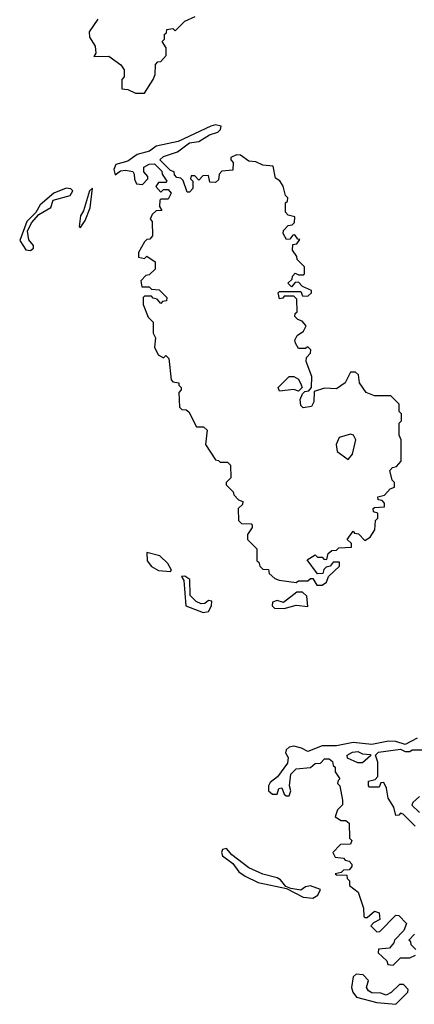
# Model space of a CAD drawing. Extents: x 2889633 to 3052318, y 540750 to 918690.
# Tile 408 of 656: x 3044019 to 3045683, y 705294 to 709447. Entities that reach past the tile are written whole.
import ezdxf

# ---------------------------------------------------------------- set-up
doc = ezdxf.new("R2010")
doc.units = 0

msp = doc.modelspace()

# ---------------------------------------------------------------- linework, layer by layer
at = {"layer": '0CON02XD'}
for points in [[(3044348.3, 709448.3), (3044312.5, 709395), (3044313, 709373), (3044337.5, 709335), (3044340, 709305), (3044331.7, 709291.7), (3044395, 709292.5), (3044446.4, 709256.4), (3044460, 709235), (3044460, 709205), (3044450, 709195), (3044450, 709155), (3044475, 709152.5), (3044507, 709137)], [(3044507, 709137), (3044545, 709137.5), (3044582.5, 709195), (3044590, 709215), (3044591.7, 709258.3), (3044601.7, 709268.3), (3044615, 709270), (3044637.5, 709295), (3044637.5, 709327.5), (3044620, 709355), (3044630, 709365), (3044630, 709385), (3044638.3, 709391.7), (3044640, 709405), (3044665, 709410), (3044675, 709400), (3044715, 709440), (3044759.3, 709460.7)], [(3045271.7, 707061.7), (3045295, 707062.5), (3045312.5, 707075), (3045321.7, 707098.3), (3045368.3, 707141.7), (3045368.3, 707158.3), (3045341.7, 707158.3), (3045328.3, 707141.7), (3045311.7, 707138.3), (3045301.7, 707128.3), (3045298.3, 707111.7), (3045275, 707110), (3045231.7, 707168.3), (3045265, 707190), (3045275, 707180), (3045295, 707180), (3045301.7, 707171.7), (3045315, 707170), (3045320, 707195), (3045335, 707207.5), (3045355, 707210), (3045365, 707220), (3045418.3, 707221.7), (3045418.3, 707238.3), (3045400, 707255), (3045425, 707290), (3045431.7, 707281.7), (3045448.3, 707278.3), (3045475, 707250), (3045497.5, 707265), (3045517.5, 707295), (3045520, 707335), (3045530, 707345), (3045530, 707365), (3045511.7, 707371.7), (3045510, 707385), (3045515, 707390), (3045558.3, 707391.7), (3045558.3, 707408.3), (3045548.3, 707418.3), (3045531.7, 707421.7), (3045530, 707435), (3045558.3, 707441.7), (3045581.7, 707468.3), (3045600, 707475), (3045600, 707495), (3045590, 707505), (3045580, 707545), (3045591.7, 707558.3), (3045608.3, 707561.7), (3045627.5, 707585), (3045627.5, 707675), (3045620, 707695), (3045620, 707745), (3045630, 707755), (3045630, 707785), (3045620, 707795), (3045620, 707825), (3045585, 707860), (3045515, 707860), (3045480, 707875), (3045452.5, 707915), (3045448.3, 707948.3), (3045435, 707960), (3045415, 707960), (3045392.5, 707915), (3045355, 707890), (3045305, 707892.5), (3045261.7, 707878.3), (3045260, 707835), (3045250, 707815), (3045215, 707810), (3045205, 707820), (3045202.5, 707845), (3045211.7, 707868.3), (3045221.7, 707878.3), (3045238.3, 707881.7), (3045250, 707895), (3045251.7, 707941.7), (3045227.5, 708005), (3045228.3, 708021.7), (3045245, 708040), (3045247.5, 708055), (3045235, 708067.5), (3045225, 708060), (3045195, 708060), (3045183, 708083), (3045180, 708095), (3045190, 708115), (3045216.4, 708133.6), (3045227.5, 708155), (3045210, 708175), (3045191.7, 708181.7), (3045180, 708195), (3045181.7, 708208.3), (3045190, 708215), (3045188.3, 708268.3), (3045175, 708280), (3045135, 708280), (3045128.3, 708271.7), (3045115, 708270), (3045110, 708295), (3045115, 708300), (3045205, 708300), (3045211.7, 708281.7), (3045235, 708280), (3045250, 708295), (3045250, 708305), (3045211.7, 708321.7), (3045195, 708340), (3045181.7, 708338.3), (3045165, 708320), (3045150, 708335), (3045168.3, 708351.7), (3045170, 708365), (3045181.7, 708378.3), (3045195, 708370), (3045215, 708370), (3045220, 708375), (3045220, 708405), (3045190, 708435), (3045188.3, 708448.3), (3045170, 708475), (3045171.7, 708498.3), (3045188.3, 708501.7), (3045200, 708520), (3045191.7, 708521.7), (3045180, 708540), (3045171.7, 708538.3), (3045158.3, 708521.7), (3045145, 708520), (3045130, 708545), (3045131.7, 708558.3), (3045151.7, 708578.3), (3045168.3, 708581.7), (3045178.3, 708591.7), (3045180, 708615), (3045151.7, 708621.7), (3045140, 708635), (3045140, 708675), (3045148.3, 708681.7), (3045150, 708695), (3045140, 708705), (3045130, 708745), (3045116.4, 708766.4), (3045098.3, 708778.3), (3045088.3, 708828.3), (3045045, 708832.5), (3045015, 708847.5), (3044985, 708850), (3044950, 708875), (3044933, 708877), (3044910, 708865), (3044910, 708855), (3044920, 708845), (3044918.3, 708811.7), (3044871.7, 708808.3), (3044860, 708795), (3044858.3, 708771.7), (3044845, 708760), (3044821.7, 708761.7), (3044815, 708790), (3044791.7, 708788.3), (3044775, 708770), (3044758.3, 708788.3), (3044741.7, 708788.3), (3044740, 708775), (3044750, 708765), (3044750, 708735), (3044735, 708720), (3044725, 708720), (3044708.3, 708768.3), (3044698.3, 708778.3), (3044681.7, 708781.7), (3044671.7, 708791.7), (3044670, 708805), (3044655, 708810), (3044610, 708855), (3044625, 708870), (3044685, 708890), (3044735, 708927.5), (3044775, 708932.5), (3044819.3, 708960.7), (3044855, 708972.5), (3044866.7, 708983.3), (3044868.3, 708998.3), (3044845, 709003.3), (3044825, 708997.5), (3044687, 708933), (3044595, 708913.8), (3044567.1, 708892.9), (3044515, 708877.5), (3044475, 708850), (3044425, 708836.2), (3044416.7, 708815), (3044421.7, 708791.7), (3044445, 708808.8), (3044465, 708812), (3044496.2, 708806.2), (3044502.5, 708795), (3044503.6, 708773.6), (3044512.5, 708755), (3044537.7, 708752.3), (3044560, 708775), (3044560, 708785), (3044542.5, 708805), (3044542.5, 708825), (3044565, 708837.5), (3044588.3, 708838.3), (3044618.3, 708808.3), (3044620, 708795), (3044640, 708765), (3044635, 708760), (3044605, 708760), (3044593, 708743), (3044615, 708720), (3044625, 708730), (3044645, 708730), (3044657.5, 708715), (3044645, 708690), (3044615, 708690), (3044610, 708685), (3044608.3, 708658.3), (3044618.3, 708641.7), (3044595, 708640), (3044577.5, 708625), (3044570, 708605), (3044577.5, 708595), (3044580, 708535), (3044568.3, 708521.7), (3044555, 708520), (3044545, 708510), (3044520, 708465), (3044520, 708445), (3044545, 708440), (3044555, 708450), (3044590, 708425), (3044590, 708395), (3044565, 708370), (3044551.7, 708368.3), (3044530, 708345), (3044535, 708320), (3044565, 708320), (3044575, 708310), (3044607, 708307), (3044640, 708275), (3044638.3, 708261.7), (3044621.7, 708258.3), (3044615, 708250), (3044598.3, 708268.3), (3044581.7, 708271.7), (3044575, 708280), (3044545, 708280), (3044540, 708275), (3044540, 708245), (3044561.7, 708191.7), (3044581.7, 708171.7), (3044582.5, 708125), (3044592.5, 708105), (3044587.5, 708065), (3044603.6, 708033.6), (3044625, 708020), (3044635, 708030), (3044648.3, 708018.3), (3044658.3, 707928.3), (3044665, 707920), (3044690, 707915), (3044690, 707905), (3044700, 707895), (3044700, 707885), (3044690, 707875), (3044693, 707813), (3044703, 707803), (3044721.7, 707801.7), (3044733, 707793), (3044765, 707730), (3044795, 707730), (3044810, 707715), (3044802.5, 707655), (3044845, 707590), (3044858.3, 707588.3), (3044865, 707580), (3044895, 707580), (3044908.3, 707568.3), (3044910, 707515), (3044890, 707495), (3044890, 707485), (3044920, 707455), (3044923, 707443), (3044941.7, 707421.7), (3044960, 707415), (3044958.3, 707401.7), (3044940, 707385), (3044942.5, 707335), (3044955, 707322.5), (3044995, 707320), (3045000, 707315), (3045000, 707305), (3044980, 707275), (3044980, 707255), (3045020, 707215), (3045020, 707165), (3045028.3, 707158.3), (3045031.7, 707141.7), (3045045, 707130), (3045068.3, 707128.3), (3045071.7, 707111.7), (3045095, 707090), (3045113, 707083), (3045185, 707072.5), (3045195, 707080), (3045235, 707080), (3045245, 707090), (3045255, 707090), (3045271.7, 707061.7)], [(3044065, 708473.3), (3044077, 708483), (3044077.5, 708495), (3044058.3, 708518.3), (3044052.5, 708555), (3044069.5, 708590.4), (3044100, 708625), (3044150, 708655), (3044160, 708685), (3044232.5, 708705), (3044243.3, 708725), (3044235, 708733.3), (3044215, 708735.7), (3044163.3, 708715), (3044105, 708666), (3044087, 708633), (3044048.8, 708595), (3044019.2, 708515), (3044045, 708476.7), (3044065, 708473.3)], [(3044275, 708570), (3044295, 708600), (3044316.4, 708653.6), (3044326.7, 708736.7), (3044313.3, 708725), (3044288.8, 708641.2), (3044275, 708620), (3044270, 708575), (3044275, 708570)], [(3045195, 707880), (3045175, 707887.5), (3045115, 707880), (3045110, 707895), (3045155, 707942.5), (3045175, 707942.5), (3045195, 707930), (3045207, 707907), (3045210, 707895), (3045195, 707880)], [(3045405, 707592.5), (3045422.5, 707615), (3045436.7, 707675), (3045427.5, 707695), (3045415, 707698.8), (3045365.9, 707684.1), (3045354.2, 707655), (3045357.5, 707625), (3045405, 707592.5)], [(3044655, 707120), (3044660, 707125), (3044643.6, 707153.6), (3044610, 707185), (3044555, 707200), (3044556.7, 707165), (3044575, 707141.2), (3044604.4, 707124.4), (3044655, 707120)], [(3044793.3, 706946.7), (3044815, 706951.2), (3044828, 706975), (3044830, 706995), (3044815, 706996.7), (3044800, 706985), (3044785, 706982.5), (3044763.6, 706993.6), (3044738.3, 707018.3), (3044736.2, 707086.2), (3044715, 707100), (3044701.7, 707098.3), (3044711.7, 707081.7), (3044720, 706975), (3044793.3, 706946.7)], [(3045135, 706963.3), (3045185, 706978), (3045235, 706972.5), (3045230, 707015), (3045211.7, 707031.7), (3045188.3, 707031.7), (3045131.7, 706988.3), (3045105, 706997.5), (3045085, 706990), (3045083.3, 706975), (3045094.4, 706964.4), (3045135, 706963.3)], [(3045695, 706416.7), (3045645, 706390), (3045605, 706403.3), (3045575, 706403.8), (3045505, 706390), (3045425, 706398), (3045355, 706384), (3045295, 706384), (3045235, 706360), (3045207.5, 706375), (3045175, 706382.5), (3045155, 706378.6), (3045142.4, 706367.6), (3045140.8, 706355), (3045152, 706335), (3045148.6, 706311.4), (3045106, 706254), (3045075, 706230), (3045068.8, 706215), (3045068.8, 706195), (3045085, 706180), (3045105, 706180), (3045112.5, 706205), (3045125, 706207.5), (3045135, 706180), (3045143, 706173), (3045156.4, 706173.6), (3045162.5, 706195), (3045157.5, 706215), (3045163.3, 706265), (3045185, 706286.7), (3045245, 706292.5), (3045265, 706310), (3045288.3, 706311.7), (3045305, 706330), (3045325, 706330), (3045338.3, 706318.3), (3045341.7, 706301.7), (3045350, 706295), (3045350, 706275), (3045370, 706245), (3045361.7, 706238.3), (3045360, 706225), (3045370, 706215), (3045380, 706155), (3045380, 706135), (3045360, 706115), (3045350, 706085), (3045375, 706070), (3045395, 706070), (3045408.3, 706058.3), (3045410, 705995), (3045420, 705985), (3045415, 705970), (3045371.7, 705968.3), (3045340, 705935), (3045350, 705915), (3045385, 705910), (3045391.7, 705901.7), (3045408.3, 705898.3), (3045420, 705885), (3045420, 705875), (3045408.3, 705861.7), (3045385, 705860), (3045375, 705850), (3045350, 705845), (3045355, 705840), (3045398.3, 705838.3), (3045400, 705825), (3045410, 705815), (3045410, 705795), (3045447, 705767), (3045469.3, 705699.3), (3045470, 705665), (3045475, 705660), (3045485, 705660), (3045515, 705687.5), (3045535, 705680), (3045538.3, 705651.7), (3045511.7, 705638.3), (3045500, 705625), (3045525, 705600), (3045538.3, 705601.7), (3045605, 705670), (3045618.3, 705668.3), (3045650, 705635), (3045640, 705605), (3045600, 705565), (3045597, 705553), (3045578.3, 705531.7), (3045533, 705527), (3045531.7, 705511.7), (3045568.3, 705478.3), (3045571.7, 705461.7), (3045595, 705460)], [(3045687.5, 706045), (3045636.4, 706096.4), (3045625, 706100), (3045618.3, 706091.7), (3045605, 706090), (3045597.5, 706125), (3045573.6, 706163.6), (3045566.4, 706206.4), (3045555, 706230), (3045541.7, 706228.3), (3045535, 706210), (3045495, 706210), (3045490, 706215), (3045490, 706235), (3045518.3, 706241.7), (3045530, 706255), (3045530, 706315), (3045520, 706345), (3045533, 706357), (3045625, 706370), (3045645, 706360), (3045665, 706360), (3045675, 706367.5), (3045725, 706367.5)], [(3045465, 706312.5), (3045445, 706312.5), (3045401.7, 706331.7), (3045400, 706345), (3045423, 706357), (3045445, 706360), (3045465, 706350), (3045498.3, 706348.3), (3045498.3, 706341.7), (3045465, 706312.5)], [(3045705, 706170), (3045677.5, 706145), (3045673.6, 706133.6), (3045705, 706102.5)], [(3045255, 705742), (3045276.7, 705755), (3045288.3, 705778.3), (3045245, 705793.3), (3045225, 705790), (3045205, 705776.2), (3045162.5, 705782.5), (3045141.7, 705791.7), (3045119.3, 705819.3), (3045105, 705827.5), (3045045, 705843.3), (3044985, 705870), (3044914.1, 705924.1), (3044890.7, 705950.7), (3044875, 705946.7), (3044870.8, 705935), (3044875, 705920), (3044918.6, 705888.6), (3044943.4, 705853.4), (3044970, 705835), (3045025, 705807.5), (3045145, 705782.5), (3045215, 705746), (3045255, 705742)], [(3045690, 705525), (3045670, 705545), (3045668.3, 705558.3), (3045660, 705565), (3045685, 705590)], [(3045595, 705460), (3045625, 705490), (3045665, 705490), (3045688.3, 705501.7)], [(3045605, 705294.3), (3045656.7, 705345), (3045657, 705357), (3045638.3, 705378.3), (3045621.7, 705378.3), (3045586.4, 705343.6), (3045565, 705332.5), (3045541.7, 705341.7), (3045505, 705342.5), (3045490.7, 705350.7), (3045482.5, 705365), (3045490, 705395), (3045468.3, 705418.3), (3045438.3, 705421.7), (3045425, 705410), (3045418, 705365), (3045424, 705345), (3045440, 705325), (3045525, 705301.2), (3045605, 705294.3)]]:
    msp.add_lwpolyline(points, dxfattribs=at)

doc.saveas('drawing.dxf')
